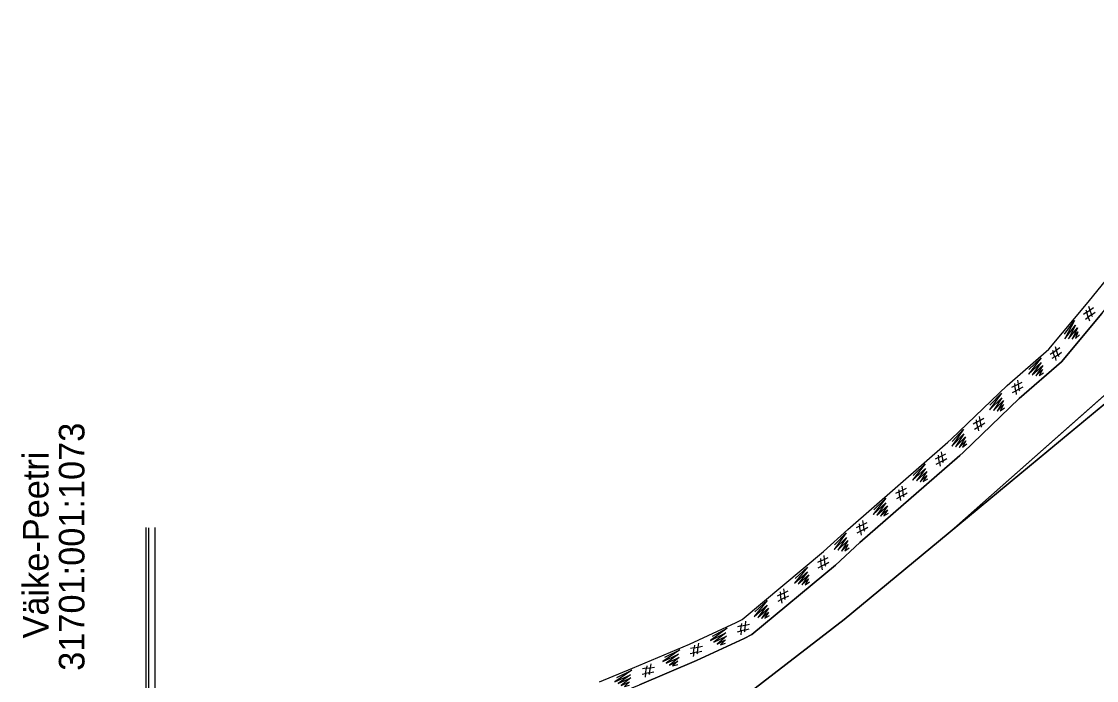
# Model space of a CAD drawing. Extents: x 532503 to 539665, y 6557663 to 6561526.
# Drawn here: x 537085.1 to 537324.1, y 6560332.7 to 6560479.1 of the extents above; entities that cross this region are included whole.
import ezdxf

# ---------------------------------------------------------------- set-up
doc = ezdxf.new("R2010")
doc.units = 0
for name, color, linetype in [('Default', 7, 'Continuous'), ('illumineerimisjooned', 7, 'Continuous'), ('kataster', 7, 'Continuous'), ('PIIR', 7, 'Continuous'), ('Plokid', 7, 'Continuous'), ('Täide', 7, 'Continuous')]:
    doc.layers.add(name, color=color, linetype=linetype)

msp = doc.modelspace()

# ---------------------------------------------------------------- linework, layer by layer
at = {"layer": 'Default'}
for points in [[(537114.82, 6560272.67), (537235.3, 6560321.87), (537242.05, 6560326.27), (537267.99, 6560346.27), (537409.98, 6560463.67), (537409.98, 6560463.67), (537409.98, 6560463.67), (537680.4, 6560479.07), (537680.4, 6560479.07), (537927.28, 6560437.47), (537927.28, 6560437.47), (538157.31, 6560447.07), (538157.31, 6560447.07), (538426.58, 6560436.27), (538426.58, 6560436.27), (538556.7, 6560436.87), (538556.7, 6560436.87), (538783.9, 6560390.27), (538783.9, 6560390.27)], [(537291.08, 6560365.36), (537330.34, 6560400.02), (537387.62, 6560462.4), (537395.43, 6560470.27), (537410.22, 6560471.6), (537447.96, 6560474.57), (537680.4, 6560479.07)], [(537213.59, 6560332.37), (537220.93, 6560335.4), (537233.59, 6560340.8), (537244.01, 6560345.61), (537245.29, 6560346.27), (537263.43, 6560361.34), (537268.8, 6560366.27), (537291.05, 6560385.64), (537291.75, 6560386.27), (537304.23, 6560398.25), (537313.47, 6560406.27), (537322.23, 6560416.75), (537326.37, 6560421.81)], [(537222.47, 6560331.73), (537235.2, 6560337.17), (537245.75, 6560342.03), (537247.5, 6560342.94), (537266.05, 6560358.34), (537271.45, 6560363.31), (537293.69, 6560382.67), (537294.46, 6560383.36), (537306.91, 6560395.32), (537316.32, 6560403.48), (537325.29, 6560414.21)]]:
    msp.add_lwpolyline(points, dxfattribs=at)
at = {"layer": 'illumineerimisjooned'}
msp.add_line((537112.81, 6560306.67), (537112.81, 6560366.67), dxfattribs=at)
at = {"layer": 'kataster'}
msp.add_line((537113.42, 6560306.58), (537113.42, 6560366.58), dxfattribs=at)
at = {"layer": 'PIIR'}
msp.add_line((537114.81, 6560306.67), (537114.81, 6560366.67), dxfattribs=at)
at = {"layer": 'Plokid'}
for points in [[(537119.21, 6560274.46), (537235.3, 6560321.87), (537242.05, 6560326.27), (537267.99, 6560346.27), (537291.08, 6560365.36), (537409.98, 6560463.67), (537409.98, 6560463.67), (537680.4, 6560479.07), (537680.4, 6560479.07), (537927.28, 6560437.47), (537927.28, 6560437.47), (538157.31, 6560447.07), (538157.31, 6560447.07), (538426.58, 6560436.27), (538426.58, 6560436.27), (538556.7, 6560436.87), (538556.7, 6560436.87), (538783.9, 6560390.27), (538783.9, 6560390.27)], [(537247.5, 6560342.94), (537266.05, 6560358.34), (537271.45, 6560363.31), (537293.69, 6560382.67), (537294.46, 6560383.36), (537306.91, 6560395.32), (537316.32, 6560403.48), (537325.29, 6560414.21), (537329.42, 6560419.25), (537333.4, 6560423.86), (537344.28, 6560440.21), (537346.94, 6560444.14), (537354.09, 6560456.19), (537356.26, 6560460.61)], [(537119.21, 6560303.82), (537140.47, 6560310.1), (537144.51, 6560311.06), (537146.65, 6560311.47), (537149.59, 6560311.79), (537154.05, 6560312.19), (537163.94, 6560313.41), (537177.76, 6560317.2), (537179.14, 6560317.58), (537195.38, 6560321.33), (537199.74, 6560322.5), (537208.81, 6560326.33), (537215.05, 6560328.67), (537222.47, 6560331.73), (537235.2, 6560337.17), (537245.75, 6560342.03), (537247.5, 6560342.94), (537266.05, 6560358.34), (537271.45, 6560363.31), (537293.69, 6560382.67), (537294.46, 6560383.36), (537306.91, 6560395.32), (537316.32, 6560403.48), (537325.29, 6560414.21)]]:
    msp.add_lwpolyline(points, dxfattribs=at)
at = {"layer": 'Täide'}
for p, q in [((537291.08, 6560365.36), (537330.22, 6560397.72)), ((537267.99, 6560346.27), (537267.99, 6560346.27))]:
    msp.add_line(p, q, dxfattribs=at)
for points in [[(537395.43, 6560470.27), (537387.62, 6560462.4), (537330.34, 6560400.02), (537291.08, 6560365.36)], [(537409.98, 6560463.67), (537372.69, 6560432.83), (537338.99, 6560404.97), (537338.99, 6560404.97), (537330.22, 6560397.72), (537330.22, 6560397.72), (537330.22, 6560397.72), (537291.08, 6560365.36), (537267.99, 6560346.27), (537267.99, 6560346.27), (537267.99, 6560346.27), (537267.99, 6560346.27), (537267.99, 6560346.27), (537242.05, 6560326.27), (537235.3, 6560321.87)], [(537325.29, 6560414.21), (537316.32, 6560403.48), (537306.91, 6560395.32), (537294.46, 6560383.36), (537293.69, 6560382.67), (537271.45, 6560363.31), (537266.05, 6560358.34), (537247.5, 6560342.94), (537245.75, 6560342.03), (537235.2, 6560337.17), (537222.47, 6560331.73)], [(537323.22, 6560413.57), (537322.99, 6560413.77), (537322.94, 6560413.91), (537322.27, 6560413.41), (537321.91, 6560414.5), (537321.23, 6560414.01)], [(537321.73, 6560415.02), (537321.91, 6560414.5), (537322.6, 6560414.99), (537323.41, 6560415.56)], [(537322.34, 6560415.82), (537322.6, 6560414.99), (537322.94, 6560413.91), (537323.76, 6560414.54)], [(537316.99, 6560409.65), (537319.22, 6560412.63), (537317.04, 6560408.6), (537319.41, 6560411.6), (537317.87, 6560408.57), (537319.84, 6560411), (537318.71, 6560408.5), (537319.97, 6560410.12), (537319.42, 6560408.67), (537320.31, 6560409.46)], [(537321.65, 6560412.93), (537322.27, 6560413.41), (537322.55, 6560412.62)], [(537314.88, 6560406.9), (537315.15, 6560406.06), (537315.48, 6560404.99), (537316.3, 6560405.62)], [(537315.76, 6560404.65), (537315.53, 6560404.85), (537315.48, 6560404.99), (537314.82, 6560404.48), (537314.45, 6560405.58), (537313.77, 6560405.09)], [(537314.21, 6560404.26), (537314.9, 6560404.63), (537315.05, 6560403.8)], [(537314.27, 6560406.09), (537314.45, 6560405.58), (537315.15, 6560406.06), (537315.95, 6560406.64)], [(537309.08, 6560401.76), (537311.76, 6560404.35), (537308.96, 6560400.72), (537311.79, 6560403.3), (537309.79, 6560400.56), (537312.12, 6560402.65), (537310.6, 6560400.35), (537312.1, 6560401.76), (537311.33, 6560400.41), (537312.33, 6560401.05)], [(537291.08, 6560365.36), (537330.34, 6560400.02)], [(537327.58, 6560397.59), (537291.08, 6560365.36), (537267.99, 6560346.27), (537267.99, 6560346.27)], [(537307.08, 6560397.02), (537306.87, 6560397.25), (537306.85, 6560397.4), (537306.12, 6560397.01), (537305.93, 6560398.15), (537305.18, 6560397.78)], [(537305.83, 6560398.69), (537305.93, 6560398.15), (537306.69, 6560398.52), (537307.58, 6560398.96)], [(537306.56, 6560399.39), (537306.69, 6560398.52), (537306.85, 6560397.4), (537307.77, 6560397.9)], [(537300.4, 6560393.84), (537302.94, 6560396.55), (537300.33, 6560392.79), (537303.02, 6560395.51), (537301.16, 6560392.67), (537303.38, 6560394.87), (537301.98, 6560392.51), (537303.41, 6560393.98), (537302.7, 6560392.6), (537303.67, 6560393.29)], [(537305.42, 6560396.64), (537306.12, 6560397.01), (537306.26, 6560396.19)], [(537298.63, 6560389), (537298.42, 6560389.22), (537298.38, 6560389.37), (537297.67, 6560388.94), (537297.43, 6560390.07), (537296.7, 6560389.66)], [(537297.31, 6560390.6), (537297.43, 6560390.07), (537298.17, 6560390.47), (537299.04, 6560390.96)], [(537298, 6560391.34), (537298.17, 6560390.47), (537298.38, 6560389.37), (537299.27, 6560389.91)], [(537292.01, 6560385.78), (537294.55, 6560388.5), (537291.94, 6560384.73), (537294.63, 6560387.45), (537292.77, 6560384.62), (537294.99, 6560386.82), (537293.59, 6560384.45), (537295.02, 6560385.93), (537294.32, 6560384.54), (537295.29, 6560385.23)], [(537297, 6560388.53), (537297.67, 6560388.94), (537297.86, 6560388.12)], [(537288.87, 6560382.78), (537288.96, 6560382.24), (537289.73, 6560382.61), (537290.62, 6560383.05)], [(537289.59, 6560383.48), (537289.73, 6560382.61), (537289.89, 6560381.5), (537290.8, 6560381.99)], [(537283.34, 6560378.23), (537286.01, 6560380.81), (537283.22, 6560377.18), (537286.04, 6560379.76), (537284.05, 6560377.02), (537286.37, 6560379.11), (537284.86, 6560376.82), (537286.36, 6560378.22), (537285.59, 6560376.87), (537286.59, 6560377.51)], [(537290.11, 6560381.12), (537289.91, 6560381.35), (537289.89, 6560381.5), (537289.15, 6560381.1), (537288.96, 6560382.24), (537288.21, 6560381.87)], [(537288.46, 6560380.73), (537289.15, 6560381.1), (537289.3, 6560380.28)], [(537280.82, 6560375.85), (537280.96, 6560374.98), (537281.11, 6560373.86), (537282.03, 6560374.36)], [(537281.34, 6560373.48), (537281.14, 6560373.71), (537281.11, 6560373.86), (537280.38, 6560373.47), (537280.19, 6560374.6), (537279.44, 6560374.23)], [(537279.69, 6560373.09), (537280.38, 6560373.47), (537280.53, 6560372.64)], [(537280.1, 6560375.14), (537280.19, 6560374.6), (537280.96, 6560374.98), (537281.85, 6560375.42)], [(537274.57, 6560370.59), (537277.24, 6560373.18), (537274.45, 6560369.55), (537277.27, 6560372.13), (537275.28, 6560369.39), (537277.6, 6560371.48), (537276.09, 6560369.18), (537277.59, 6560370.59), (537276.82, 6560369.24), (537277.82, 6560369.88)], [(537272.57, 6560365.85), (537272.37, 6560366.08), (537272.34, 6560366.23), (537271.61, 6560365.83), (537271.42, 6560366.97), (537270.67, 6560366.59)], [(537271.33, 6560367.51), (537271.42, 6560366.97), (537272.19, 6560367.34), (537273.07, 6560367.78)], [(537272.05, 6560368.21), (537272.19, 6560367.34), (537272.34, 6560366.23), (537273.26, 6560366.72)], [(537235.3, 6560321.87), (537242.05, 6560326.27), (537267.99, 6560346.27), (537291.08, 6560365.36)], [(537265.83, 6560362.82), (537268.43, 6560365.47), (537265.74, 6560361.77), (537268.48, 6560364.43), (537266.56, 6560361.63), (537268.83, 6560363.79), (537267.38, 6560361.45), (537268.84, 6560362.9), (537268.11, 6560361.53), (537269.09, 6560362.19)], [(537270.92, 6560365.46), (537271.61, 6560365.83), (537271.76, 6560365.01)], [(537263.91, 6560358.1), (537263.72, 6560358.33), (537263.69, 6560358.48), (537262.95, 6560358.11), (537262.79, 6560359.25), (537262.03, 6560358.89)], [(537262.71, 6560359.79), (537262.79, 6560359.25), (537263.56, 6560359.6), (537264.46, 6560360.02)], [(537263.45, 6560360.47), (537263.56, 6560359.6), (537263.69, 6560358.48), (537264.62, 6560358.96)], [(537257.08, 6560355.37), (537259.81, 6560357.89), (537256.93, 6560354.32), (537259.81, 6560356.84), (537257.75, 6560354.15), (537260.13, 6560356.18), (537258.56, 6560353.92), (537260.09, 6560355.29), (537259.29, 6560353.96), (537260.3, 6560354.58)], [(537262.25, 6560357.75), (537262.95, 6560358.11), (537263.08, 6560357.28)], [(537254.97, 6560350.67), (537254.77, 6560350.9), (537254.75, 6560351.05), (537254.01, 6560350.68), (537253.84, 6560351.82), (537253.09, 6560351.46)], [(537253.76, 6560352.36), (537253.84, 6560351.82), (537254.62, 6560352.17), (537255.52, 6560352.59)], [(537254.5, 6560353.04), (537254.62, 6560352.17), (537254.75, 6560351.05), (537255.68, 6560351.53)], [(537248.13, 6560347.94), (537250.86, 6560350.46), (537247.99, 6560346.89), (537250.86, 6560349.41), (537248.81, 6560346.72), (537251.18, 6560348.75), (537249.61, 6560346.49), (537251.15, 6560347.86), (537250.34, 6560346.53), (537251.36, 6560347.15)], [(537253.31, 6560350.32), (537254.01, 6560350.68), (537254.14, 6560349.85)], [(537267.99, 6560346.27), (537242.05, 6560326.27), (537242.05, 6560326.27), (537235.3, 6560321.87)], [(537245.97, 6560343.47), (537245.83, 6560343.74), (537245.84, 6560343.89), (537245.04, 6560343.69), (537245.12, 6560344.83), (537244.3, 6560344.65)], [(537245.15, 6560345.38), (537245.12, 6560344.83), (537245.95, 6560345.01), (537246.92, 6560345.23)], [(537246.03, 6560345.89), (537245.95, 6560345.01), (537245.84, 6560343.89), (537246.85, 6560344.16)], [(537238.69, 6560342.57), (537241.98, 6560344.3), (537238.29, 6560341.6), (537241.72, 6560343.29), (537239.03, 6560341.22), (537241.85, 6560342.57), (537239.75, 6560340.8), (537241.59, 6560341.72), (537240.47, 6560340.64), (537241.61, 6560340.98)], [(537244.31, 6560343.54), (537245.08, 6560343.7), (537244.99, 6560342.87)], [(537235.44, 6560338.58), (537235.31, 6560338.86), (537235.33, 6560339.01), (537234.52, 6560338.83), (537234.65, 6560339.98), (537233.83, 6560339.83)], [(537234.71, 6560340.52), (537234.65, 6560339.98), (537235.49, 6560340.12), (537236.47, 6560340.29)], [(537235.61, 6560340.99), (537235.49, 6560340.12), (537235.33, 6560339.01), (537236.35, 6560339.22)], [(537228.13, 6560337.89), (537231.47, 6560339.53), (537227.7, 6560336.94), (537231.17, 6560338.53), (537228.43, 6560336.53), (537231.29, 6560337.81), (537229.14, 6560336.09), (537231, 6560336.96), (537229.85, 6560335.92), (537231, 6560336.22)], [(537233.77, 6560338.7), (537234.54, 6560338.84), (537234.43, 6560338.01)], [(537224.77, 6560333.99), (537224.65, 6560334.27), (537224.67, 6560334.42), (537223.85, 6560334.28), (537224.02, 6560335.42), (537223.19, 6560335.29)], [(537224.09, 6560335.96), (537224.02, 6560335.42), (537224.86, 6560335.53), (537225.84, 6560335.68)], [(537225, 6560336.4), (537224.86, 6560335.53), (537224.67, 6560334.42), (537225.69, 6560334.61)], [(537217.45, 6560333.39), (537220.81, 6560334.98), (537217, 6560332.43), (537220.5, 6560333.98), (537217.73, 6560332.02), (537220.6, 6560333.26), (537218.43, 6560331.57), (537220.31, 6560332.42), (537219.14, 6560331.39), (537220.3, 6560331.67)], [(537223.08, 6560334.13), (537223.85, 6560334.28), (537223.74, 6560333.44)]]:
    msp.add_lwpolyline(points, dxfattribs=at)

# ---------------------------------------------------------------- texts
at = {"layer": 'kataster'}
for s, p in [('31701:001:1073', (537099.12, 6560334.85)), ('Väike-Peetri', (537091.12, 6560342.03))]:
    msp.add_text(s, height=5.7, rotation=90, dxfattribs=at).set_placement(p)

doc.saveas('drawing.dxf')
